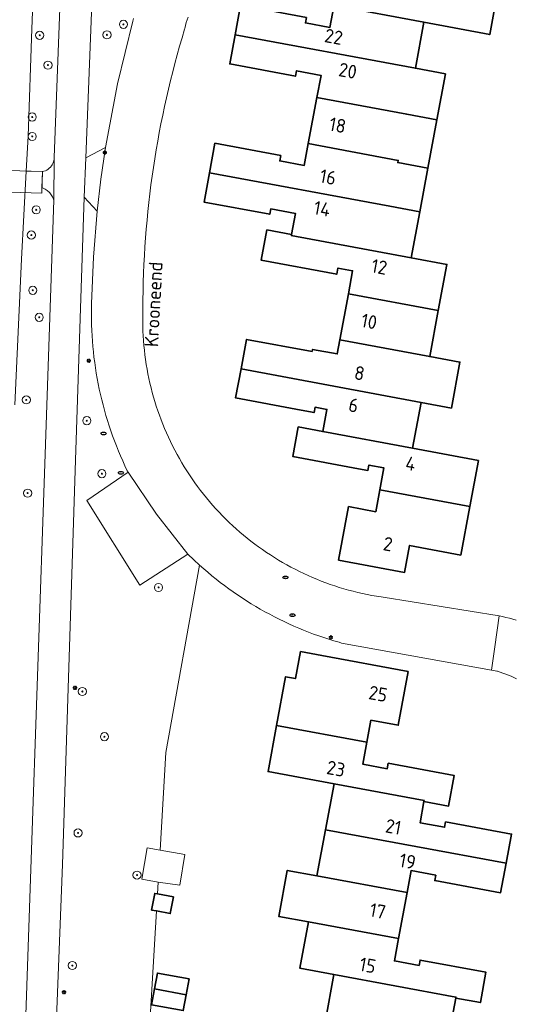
# Model space of a CAD drawing. Header units: metres. Extents: x 152610 to 160096, y 456114 to 462495.
# Tile 584 of 656: x 158665 to 158713, y 460637 to 460733. Entities that reach past the tile are written whole.
import ezdxf
from ezdxf.enums import TextEntityAlignment as Align

# ---------------------------------------------------------------- set-up
doc = ezdxf.new("R2010")
doc.units = ezdxf.units.M
doc.header["$LTSCALE"] = 0.5
doc.layers.get('0').update_dxf_attribs({"linetype": 'CONTINUOUS'})
for name, color, linetype, lineweight in [('B-PV-GR-BEPLANTING_CULTUUR_BOSPLANTSOEN-GV', 251, 'CONTINUOUS', 18), ('B-PV-GR-BOOM-S', 251, 'CONTINUOUS', 25), ('B-PV-IE-MEUBILAIR-S', 251, 'CONTINUOUS', 25), ('B-PV-KW-KUNSTWERK_DEK-GV', 251, 'CONTINUOUS', 18), ('B-PV-OG-BEBOUWING-GV', 6, 'CONTINUOUS', 35), ('B-PV-OG-BEBOUWING-T18', 1, 'CONTINUOUS', 18), ('B-PV-OG-BEBOUWING_SCHUUR-GV', 251, 'CONTINUOUS', 18), ('B-PV-OG-TERREIN_OEVER-GV', 251, 'CONTINUOUS', 18), ('B-PV-OG-TOPOGRAFIE-T18', 1, 'CONTINUOUS', 18), ('B-PV-VH-GESLOTENVERHARDING_ASFALT-GV', 251, 'CONTINUOUS', 18), ('B-PV-VH-OPENVERHARDING_BETONSTRAATSTEEN-GV', 251, 'CONTINUOUS', 18), ('B-PV-VH-OPENVERHARDING_STRAATBAKSTEEN-GV', 251, 'CONTINUOUS', 18), ('B-PV-VH-OPENVERHARDING_TEGEL-GV', 251, 'CONTINUOUS', 18)]:
    doc.layers.add(name, color=color, linetype=linetype, lineweight=lineweight)
doc.styles.add('NLCS-ISO', font='NLCS-ISO.ttf')
doc.styles.add('NLCS-ISO-M750-T18', font='NLCS-ISO.ttf', dxfattribs={"height": 1.35})

# ---------------------------------------------------------------- blocks, each defined once
blk = doc.blocks.new('SIE-MEUBILAIR_PAAL_LICHTMAST-SO')
for points in [[(-0.62, 0), (-1, 0)], [(-0.71, 0.71), (-0.44, 0.44)], [(0, 1), (0, 0.62)], [(0.44, 0.44), (0.71, 0.71)], [(1, 0), (0.62, 0)], [(-0.71, -0.71), (-0.44, -0.44)], [(0, -0.62), (0, -1)], [(0.44, -0.44), (0.71, -0.71)]]:
    blk.add_lwpolyline(points)
blk.add_circle((0, 0), 0.5)
blk = doc.blocks.new('SIE-MEUBILAIR_PUT_RIOOLPUT-SO')
blk.add_ellipse((0, 0), major_axis=(1.25, 0), ratio=0.54)
at = {"style": 'NLCS-ISO'}
blk.add_text('ri', height=0.75, dxfattribs=at).set_placement((-0.04, 0.07), align=Align.MIDDLE_CENTER)
blk = doc.blocks.new('SGR-BOOM_GBKN-SO')
at = {"linetype": 'ByBlock', "lineweight": 18}
h = blk.add_hatch(color=0, dxfattribs=at)
h.dxf.hatch_style = 1
edge = h.paths.add_edge_path()
edge.add_arc((0, 0), 0.25, 0, 360)
at = {"color": 0, "linetype": 'ByBlock', "lineweight": 18}
for radius in [2, 0.25]:
    blk.add_circle((0, 0), radius, dxfattribs=at)
at = {"color": 0, "linetype": 'ByBlock', "lineweight": 18, "style": 'NLCS-ISO'}
blk.add_attdef('SOORT', (2.5, 0), '', height=1.5, dxfattribs=at)

msp = doc.modelspace()

# ---------------------------------------------------------------- linework, layer by layer
at = {"layer": 'B-PV-GR-BEPLANTING_CULTUUR_BOSPLANTSOEN-GV', "flags": 128}
for points in [[(158666.31, 460743.335), (158665.88, 460732.452), (158665.536, 460721.907), (158665.347, 460718.499), (158666.933, 460718.45), (158667.08, 460718.486), (158667.222, 460718.537), (158667.358, 460718.603), (158667.486, 460718.683), (158667.605, 460718.776), (158667.714, 460718.881), (158667.811, 460718.997), (158667.895, 460719.122), (158667.965, 460719.255), (158668.021, 460719.395), (158668.062, 460719.541), (158668.086, 460719.677), (158668.088, 460719.834), (158669.23, 460750)], [(158672.368, 460750), (158671.173, 460719.801), (158673.108, 460720.819), (158674.283, 460727.053), (158675.816, 460733.209), (158675.882, 460733.457)], [(158664.444, 460611.042), (158665.786, 460650.076), (158667.178, 460689.81), (158668.039, 460715.632), (158668.005, 460715.747), (158667.962, 460715.859), (158667.913, 460715.968), (158667.856, 460716.073), (158667.793, 460716.174), (158667.723, 460716.271), (158667.646, 460716.363), (158667.564, 460716.45), (158667.476, 460716.531), (158667.383, 460716.606), (158667.285, 460716.675), (158667.182, 460716.737), (158667.076, 460716.792), (158666.885, 460716.876), (158666.933, 460718.45), (158665.347, 460718.499), (158664.87, 460709.87), (158664.238, 460695.568)], [(158676.852, 460624.524), (158678.127, 460645.966), (158677.646, 460646.055), (158677.949, 460647.687), (158678.226, 460647.636), (158678.295, 460648.801), (158676.682, 460649.086), (158677.222, 460652.148), (158678.481, 460651.926), (158679.049, 460661.489), (158682.359, 460679.86), (158681.775, 460680.395), (158681.205, 460680.946), (158676.5, 460677.916), (158671.285, 460686.214), (158675.332, 460688.973), (158675.258, 460689.125), (158675.03, 460689.603), (158674.81, 460690.085), (158674.596, 460690.569), (158674.391, 460691.057), (158674.192, 460691.548), (158674.001, 460692.041), (158673.818, 460692.538), (158673.642, 460693.037), (158673.474, 460693.539), (158673.313, 460694.043), (158673.16, 460694.55), (158673.014, 460695.059), (158672.877, 460695.57), (158672.747, 460696.083), (158672.625, 460696.598), (158672.51, 460697.115), (158672.404, 460697.633), (158672.305, 460698.153), (158672.214, 460698.675), (158672.131, 460699.198), (158672.056, 460699.722), (158671.989, 460700.247), (158671.93, 460700.773), (158671.878, 460701.3), (158671.835, 460701.827), (158671.8, 460702.355), (158671.773, 460702.884), (158671.753, 460703.413), (158671.742, 460703.942), (158671.739, 460704.472), (158671.743, 460705.001), (158671.756, 460705.53), (158671.932, 460710.052), (158672.295, 460714.563), (158671.023, 460715.929), (158670.178, 460690.165), (158668.887, 460650.531), (158667.683, 460619.555)]]:
    msp.add_lwpolyline(points, dxfattribs=at)
at = {"layer": 'B-PV-KW-KUNSTWERK_DEK-GV', "flags": 128}
msp.add_lwpolyline([(158666.933, 460718.45), (158651.248, 460718.929), (158651.183, 460716.819), (158666.869, 460716.34)], close=True, dxfattribs=at)
at = {"layer": 'B-PV-OG-BEBOUWING-GV', "flags": 128}
for points in [[(158700.092, 460736.859), (158693.672, 460738.053), (158693.12, 460735.079), (158695.526, 460734.631), (158695.544, 460734.729), (158704.366, 460733.085), (158710.825, 460731.882), (158711.663, 460736.384), (158702.801, 460738.038), (158702.4, 460735.882), (158699.993, 460736.329)], [(158692.835, 460733.553), (158686.379, 460734.755), (158685.842, 460731.868), (158703.527, 460728.577), (158704.366, 460733.085), (158695.544, 460734.729), (158695.526, 460734.631), (158695.143, 460732.575), (158692.737, 460733.024)], [(158703.527, 460728.577), (158685.842, 460731.868), (158685.308, 460729.001), (158691.763, 460727.802), (158691.862, 460728.328), (158694.268, 460727.879), (158693.866, 460725.72), (158702.687, 460724.067), (158705.636, 460723.518), (158706.476, 460728.028)], [(158693.023, 460721.189), (158701.845, 460719.545), (158701.803, 460719.323), (158704.753, 460718.774), (158705.636, 460723.518), (158702.687, 460724.067), (158693.866, 460725.72)], [(158690.318, 460720.023), (158683.86, 460721.226), (158683.322, 460718.34), (158701.007, 460715.046), (158703.957, 460714.496), (158704.753, 460718.774), (158701.803, 460719.323), (158701.845, 460719.545), (158693.023, 460721.189), (158692.624, 460719.046), (158690.218, 460719.495)], [(158701.007, 460715.046), (158683.322, 460718.34), (158682.787, 460715.465), (158689.244, 460714.26), (158689.342, 460714.789), (158691.749, 460714.34), (158691.366, 460712.286), (158691.348, 460712.188), (158703.118, 460709.995), (158703.957, 460714.496)], [(158691.366, 460712.286), (158688.959, 460712.734), (158688.405, 460709.76), (158695.818, 460708.379), (158695.931, 460708.989), (158697.373, 460708.721), (158696.953, 460706.463), (158705.775, 460704.82), (158706.62, 460709.342), (158703.118, 460709.995), (158691.348, 460712.188)], [(158705.775, 460704.82), (158696.953, 460706.463), (158696.115, 460701.962), (158704.934, 460700.319), (158704.934, 460700.322)], [(158693.408, 460700.8), (158686.96, 460702.001), (158686.421, 460699.111), (158704.092, 460695.821), (158707.06, 460695.267), (158707.902, 460699.767), (158704.934, 460700.322), (158704.934, 460700.319), (158696.115, 460701.962), (158695.855, 460700.568), (158693.448, 460701.016)], [(158704.092, 460695.821), (158686.421, 460699.111), (158685.889, 460696.258), (158692.336, 460695.056), (158693.594, 460694.821), (158693.693, 460695.35), (158694.841, 460695.136), (158694.435, 460692.963), (158703.251, 460691.32)], [(158694.435, 460692.963), (158692.032, 460693.413), (158691.491, 460690.528), (158697.939, 460689.323), (158698.873, 460689.148), (158698.972, 460689.678), (158700.445, 460689.403), (158700.042, 460687.25), (158708.865, 460685.607), (158709.709, 460690.117), (158703.251, 460691.32)], [(158708.865, 460685.607), (158700.042, 460687.25), (158699.641, 460685.107), (158696.966, 460685.606), (158695.991, 460680.362), (158702.467, 460679.156), (158702.961, 460681.797), (158707.978, 460680.859)], [(158692.246, 460671.39), (158691.753, 460668.742), (158690.796, 460668.92), (158689.911, 460664.158), (158698.76, 460662.519), (158699.16, 460664.669), (158701.844, 460664.172), (158702.816, 460669.432), (158694.354, 460670.997)], [(158698.76, 460662.519), (158689.911, 460664.158), (158689.07, 460659.635), (158695.548, 460658.436), (158704.39, 460656.8), (158704.371, 460656.7), (158706.782, 460656.252), (158707.339, 460659.243), (158700.872, 460660.444), (158700.774, 460659.912), (158698.359, 460660.361)], [(158704.39, 460656.8), (158695.548, 460658.436), (158694.709, 460653.921), (158712.432, 460650.641), (158712.963, 460653.503), (158706.496, 460654.701), (158706.399, 460654.171), (158703.985, 460654.618), (158704.371, 460656.7)], [(158712.432, 460650.641), (158694.709, 460653.921), (158693.871, 460649.408), (158702.715, 460647.771), (158703.112, 460649.917), (158705.526, 460649.471), (158705.428, 460648.94), (158711.895, 460647.744)], [(158693.871, 460649.408), (158690.958, 460649.948), (158690.119, 460645.433), (158693.032, 460644.894), (158701.88, 460643.256), (158702.715, 460647.771)], [(158678.226, 460647.636), (158677.949, 460647.687), (158677.646, 460646.055), (158678.127, 460645.966), (158679.475, 460645.717), (158679.778, 460647.348)], [(158701.88, 460643.256), (158693.032, 460644.894), (158692.189, 460640.358), (158695.538, 460639.738), (158707.507, 460637.522), (158707.489, 460637.425), (158709.903, 460636.978), (158710.455, 460639.961), (158703.989, 460641.159), (158703.891, 460640.629), (158701.477, 460641.076)], [(158681.317, 460639.31), (158678.21, 460639.885), (158677.922, 460638.331), (158681.029, 460637.756)], [(158707.507, 460637.522), (158695.538, 460639.738), (158694.703, 460635.224), (158715.561, 460631.362), (158716.095, 460634.247), (158709.619, 460635.447), (158709.521, 460634.917), (158707.107, 460635.364), (158707.489, 460637.425)], [(158681.029, 460637.756), (158677.922, 460638.331), (158677.635, 460636.778), (158680.742, 460636.203)]]:
    msp.add_lwpolyline(points, close=True, dxfattribs=at)
at = {"layer": 'B-PV-OG-BEBOUWING_SCHUUR-GV', "flags": 128}
msp.add_lwpolyline([(158678.481, 460651.926), (158677.222, 460652.148), (158676.682, 460649.086), (158678.295, 460648.801), (158680.414, 460648.494), (158680.903, 460651.496)], close=True, dxfattribs=at)
at = {"layer": 'B-PV-OG-TERREIN_OEVER-GV', "flags": 128}
msp.add_lwpolyline([(158664.238, 460695.568), (158664.87, 460709.87), (158665.347, 460718.499), (158665.536, 460721.907), (158665.88, 460732.452), (158666.31, 460743.335)], dxfattribs=at)
at = {"layer": 'B-PV-VH-GESLOTENVERHARDING_ASFALT-GV', "flags": 128}
msp.add_lwpolyline([(158666.933, 460718.45), (158651.248, 460718.929), (158651.183, 460716.819), (158666.869, 460716.34)], close=True, dxfattribs=at)
at = {"layer": 'B-PV-VH-OPENVERHARDING_BETONSTRAATSTEEN-GV', "flags": 128}
for points in [[(158675.882, 460733.457), (158675.816, 460733.209), (158674.283, 460727.053), (158673.108, 460720.819), (158672.656, 460717.697), (158672.295, 460714.563), (158671.932, 460710.052), (158671.756, 460705.53), (158671.743, 460705.001), (158671.739, 460704.472), (158671.742, 460703.942), (158671.753, 460703.413), (158671.773, 460702.884), (158671.8, 460702.355), (158671.835, 460701.827), (158671.878, 460701.3), (158671.93, 460700.773), (158671.989, 460700.247), (158672.056, 460699.722), (158672.131, 460699.198), (158672.214, 460698.675), (158672.305, 460698.153), (158672.404, 460697.633), (158672.51, 460697.115), (158672.625, 460696.598), (158672.747, 460696.083), (158672.877, 460695.57), (158673.014, 460695.059), (158673.16, 460694.55), (158673.313, 460694.043), (158673.474, 460693.539), (158673.642, 460693.037), (158673.818, 460692.538), (158674.001, 460692.041), (158674.192, 460691.548), (158674.391, 460691.057), (158674.596, 460690.569), (158674.81, 460690.085), (158675.03, 460689.603), (158675.258, 460689.125), (158675.332, 460688.973), (158678.12, 460684.851), (158681.205, 460680.946), (158681.775, 460680.395), (158682.359, 460679.86), (158682.752, 460679.511), (158683.151, 460679.169), (158683.555, 460678.832), (158683.963, 460678.502), (158684.377, 460678.177), (158684.796, 460677.86), (158685.219, 460677.548), (158685.648, 460677.243), (158686.08, 460676.945), (158686.517, 460676.653), (158686.959, 460676.368), (158687.405, 460676.09), (158687.855, 460675.819), (158688.309, 460675.554), (158688.767, 460675.296), (158689.229, 460675.046), (158689.695, 460674.802), (158690.165, 460674.566), (158690.638, 460674.336), (158691.114, 460674.114), (158691.594, 460673.899), (158692.077, 460673.692), (158692.563, 460673.492), (158693.052, 460673.299), (158693.544, 460673.114), (158694.038, 460672.936), (158694.536, 460672.766), (158695.036, 460672.604), (158695.538, 460672.449), (158696.043, 460672.301), (158696.283, 460672.234), (158710.989, 460669.576), (158711.319, 460671.859), (158711.75, 460674.883), (158700.351, 460676.724), (158700.172, 460676.75), (158699.709, 460676.823), (158699.247, 460676.905), (158698.787, 460676.994), (158698.328, 460677.09), (158697.872, 460677.195), (158697.416, 460677.307), (158696.964, 460677.427), (158696.513, 460677.555), (158696.064, 460677.691), (158695.618, 460677.834), (158695.174, 460677.985), (158694.733, 460678.143), (158694.295, 460678.309), (158693.859, 460678.482), (158693.427, 460678.663), (158692.997, 460678.851), (158692.571, 460679.046), (158692.149, 460679.249), (158691.73, 460679.459), (158691.314, 460679.676), (158690.903, 460679.9), (158690.495, 460680.13), (158690.091, 460680.368), (158689.691, 460680.613), (158689.296, 460680.865), (158688.905, 460681.123), (158688.518, 460681.388), (158688.136, 460681.659), (158687.759, 460681.937), (158687.386, 460682.221), (158687.019, 460682.512), (158686.656, 460682.809), (158686.298, 460683.112), (158685.946, 460683.421), (158685.599, 460683.736), (158685.258, 460684.057), (158684.922, 460684.384), (158684.591, 460684.716), (158684.267, 460685.054), (158683.948, 460685.397), (158683.635, 460685.746), (158683.328, 460686.1), (158683.027, 460686.46), (158682.732, 460686.824), (158682.444, 460687.194), (158682.162, 460687.568), (158681.886, 460687.947), (158681.617, 460688.331), (158681.355, 460688.719), (158681.099, 460689.111), (158680.85, 460689.508), (158680.607, 460689.909), (158680.372, 460690.315), (158680.143, 460690.724), (158679.922, 460691.137), (158679.707, 460691.554), (158679.5, 460691.974), (158679.3, 460692.398), (158679.108, 460692.825), (158678.922, 460693.256), (158678.744, 460693.689), (158678.573, 460694.125), (158678.41, 460694.565), (158678.255, 460695.007), (158678.106, 460695.451), (158677.966, 460695.899), (158677.833, 460696.348), (158677.708, 460696.8), (158677.591, 460697.253), (158677.481, 460697.709), (158677.379, 460698.166), (158677.285, 460698.626), (158677.199, 460699.086), (158677.121, 460699.548), (158677.05, 460700.012), (158676.988, 460700.476), (158676.933, 460700.942), (158676.887, 460701.408), (158676.848, 460701.875), (158676.817, 460702.343), (158676.795, 460702.811), (158676.78, 460703.279), (158676.773, 460703.748), (158676.775, 460704.216), (158676.784, 460704.685), (158676.784, 460705.01), (158676.789, 460705.879), (158676.802, 460706.747), (158676.823, 460707.615), (158676.852, 460708.484), (158676.889, 460709.351), (158676.933, 460710.219), (158676.986, 460711.086), (158677.047, 460711.952), (158677.116, 460712.818), (158677.193, 460713.683), (158677.278, 460714.547), (158677.37, 460715.411), (158677.471, 460716.273), (158677.58, 460717.135), (158677.696, 460717.996), (158677.821, 460718.855), (158677.953, 460719.714), (158678.094, 460720.571), (158678.242, 460721.427), (158678.398, 460722.281), (158678.562, 460723.134), (158678.734, 460723.985), (158678.913, 460724.835), (158679.101, 460725.683), (158679.296, 460726.529), (158679.499, 460727.374), (158679.71, 460728.216), (158679.929, 460729.057), (158680.155, 460729.895), (158680.389, 460730.732), (158680.631, 460731.566), (158680.88, 460732.398), (158680.9, 460732.485), (158680.972, 460732.767), (158681.051, 460733.047), (158681.137, 460733.324), (158681.232, 460733.598)], [(158713.42, 460674.46), (158713.086, 460674.561), (158712.749, 460674.654), (158712.41, 460674.74), (158712.069, 460674.817), (158711.75, 460674.883), (158711.319, 460671.859), (158710.989, 460669.576), (158711.531, 460669.478), (158711.571, 460669.466), (158711.846, 460669.382), (158712.119, 460669.29), (158712.389, 460669.19), (158712.656, 460669.083), (158712.921, 460668.968), (158713.182, 460668.847), (158713.439, 460668.718)]]:
    msp.add_lwpolyline(points, dxfattribs=at)
at = {"layer": 'B-PV-VH-OPENVERHARDING_STRAATBAKSTEEN-GV', "flags": 128}
for points in [[(158671.023, 460715.929), (158671.173, 460719.801), (158672.368, 460750), (158672.184, 460751.772), (158672.01, 460753.45), (158671.938, 460754.142), (158669.999, 460754.184), (158669.23, 460750), (158668.088, 460719.834), (158668.086, 460719.677), (158668.039, 460715.632), (158667.178, 460689.81), (158665.786, 460650.076), (158664.444, 460611.042), (158664.344, 460608.14), (158667.265, 460608.076), (158667.683, 460619.555), (158668.887, 460650.531), (158670.178, 460690.165)], [(158672.656, 460717.697), (158673.108, 460720.819), (158671.173, 460719.801), (158671.023, 460715.929), (158672.295, 460714.563)], [(158668.039, 460715.632), (158668.086, 460719.677), (158668.062, 460719.541), (158668.021, 460719.395), (158667.965, 460719.255), (158667.895, 460719.122), (158667.811, 460718.997), (158667.714, 460718.881), (158667.605, 460718.776), (158667.486, 460718.683), (158667.358, 460718.603), (158667.222, 460718.537), (158667.08, 460718.486), (158666.933, 460718.45), (158666.885, 460716.876), (158667.076, 460716.792), (158667.182, 460716.737), (158667.285, 460716.675), (158667.383, 460716.606), (158667.476, 460716.531), (158667.564, 460716.45), (158667.646, 460716.363), (158667.723, 460716.271), (158667.793, 460716.174), (158667.856, 460716.073), (158667.913, 460715.968), (158667.962, 460715.859), (158668.005, 460715.747)]]:
    msp.add_lwpolyline(points, close=True, dxfattribs=at)
at = {"layer": 'B-PV-VH-OPENVERHARDING_TEGEL-GV', "flags": 128}
msp.add_lwpolyline([(158678.12, 460684.851), (158675.332, 460688.973), (158671.285, 460686.214), (158676.5, 460677.916), (158681.205, 460680.946)], close=True, dxfattribs=at)

# ---------------------------------------------------------------- block references
at = {"layer": 'B-PV-GR-BOOM-S', "xscale": 0.2, "yscale": 0.2, "zscale": 0.2}
for p in [(158674.878, 460732.88), (158666.662, 460731.812), (158673.261, 460731.855), (158667.469, 460728.884), (158665.924, 460723.797), (158665.93, 460721.889), (158666.322, 460714.698), (158665.841, 460712.224), (158665.981, 460706.812), (158666.617, 460704.161), (158665.345, 460696.067), (158671.283, 460694.027), (158672.766, 460688.835), (158665.478, 460686.925), (158678.324, 460677.679), (158670.846, 460667.48), (158673.015, 460663.048), (158670.428, 460653.618), (158676.216, 460649.481), (158669.866, 460640.617)]:
    msp.add_blockref('SGR-BOOM_GBKN-SO', p, dxfattribs=at)
at = {"layer": 'B-PV-IE-MEUBILAIR-S', "xscale": 0.2, "yscale": 0.2, "zscale": 0.2}
for name, p in [('SIE-MEUBILAIR_PAAL_LICHTMAST-SO', (158673.049, 460720.335)), ('SIE-MEUBILAIR_PAAL_LICHTMAST-SO', (158671.471, 460699.908)), ('SIE-MEUBILAIR_PUT_RIOOLPUT-SO', (158672.928, 460692.779)), ('SIE-MEUBILAIR_PUT_RIOOLPUT-SO', (158674.631, 460688.922)), ('SIE-MEUBILAIR_PUT_RIOOLPUT-SO', (158690.775, 460678.667)), ('SIE-MEUBILAIR_PUT_RIOOLPUT-SO', (158691.465, 460674.96)), ('SIE-MEUBILAIR_PAAL_LICHTMAST-SO', (158695.233, 460672.796)), ('SIE-MEUBILAIR_PAAL_LICHTMAST-SO', (158670.123, 460667.846)), ('SIE-MEUBILAIR_PAAL_LICHTMAST-SO', (158669.043, 460637.996))]:
    msp.add_blockref(name, p, dxfattribs=at)

# ---------------------------------------------------------------- texts
at = {"layer": 'B-PV-OG-BEBOUWING-T18', "style": 'NLCS-ISO-M750-T18'}
for s, rotation, p in [('22', 349.5, (158695.515, 460731.666)), ('20', 349.5, (158696.895, 460728.331)), ('18', 349.5, (158695.902, 460722.997)), ('16', 349.5, (158694.956, 460717.914)), ('14', 349.5, (158694.378, 460714.806)), ('12', 349.5, (158699.989, 460709.113)), ('10', 349.5, (158698.992, 460703.755)), ('8', 349.5, (158698.047, 460698.688)), ('6', 349.5, (158697.459, 460695.54)), ('4', 349.4, (158703.068, 460689.822)), ('2', 349.5, (158700.835, 460681.935)), ('25', 349.5, (158699.872, 460667.256)), ('23', 349.5, (158695.733, 460659.917)), ('21', 349.5, (158701.368, 460654.215)), ('19', 349.5, (158702.766, 460650.833)), ('17', 349.5, (158699.839, 460645.968)), ('15', 349.5, (158698.854, 460640.642))]:
    msp.add_text(s, height=1.35, rotation=rotation, dxfattribs=at).set_placement(p, align=Align.MIDDLE)
at = {"layer": 'B-PV-OG-TOPOGRAFIE-T18', "style": 'NLCS-ISO-M750-T18'}
msp.add_text('Krooneend', height=1.35, rotation=87, dxfattribs=at).set_placement((158677.833, 460705.436), align=Align.MIDDLE)

doc.saveas('drawing.dxf')
